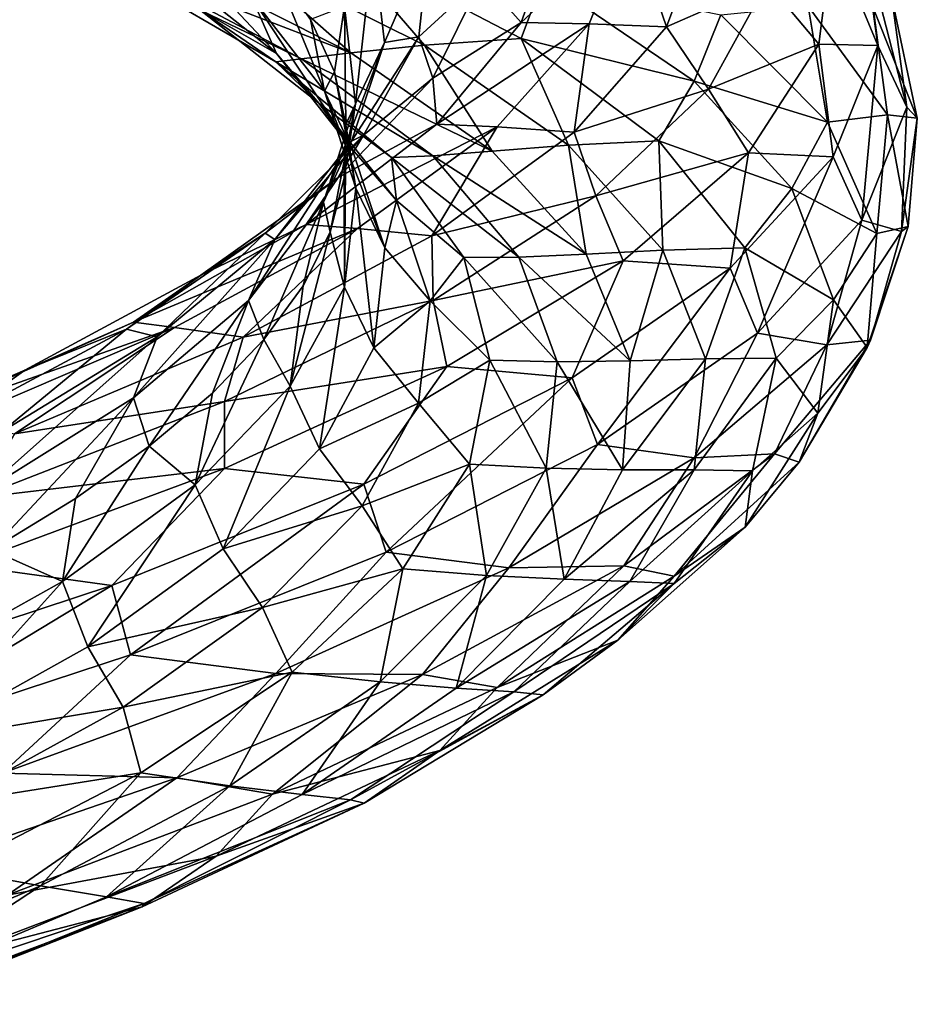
# Model space of a CAD drawing. Header units: metres. Extents: x -109 to 109, y -917 to 389.
# Tile 310 of 656: x 10 to 19, y -736 to -727. Entities that reach past the tile are written whole.
import ezdxf

# ---------------------------------------------------------------- set-up
doc = ezdxf.new("R2010")
doc.units = ezdxf.units.M
doc.layers.add('solid_24503124_XXX_01_SW0001_01', color=7, linetype='CONTINUOUS')

msp = doc.modelspace()

# ---------------------------------------------------------------- linework, layer by layer
at = {"layer": 'solid_24503124_XXX_01_SW0001_01'}
for points in [[(11.497424, -725.90802, -7.139491), (11.709869, -726.440735, -7.407174), (12.824374, -727.323547, -5.370806)], [(12.582415, -726.779297, -5.140415), (11.497424, -725.90802, -7.139491), (12.824374, -727.323547, -5.370806)], [(16.223751, -726.048645, 1.022606), (15.519948, -726.053162, 0.7819), (15.176748, -727.027649, 3.375707)], [(15.828874, -727.039246, 3.731746), (16.223751, -726.048645, 1.022606), (15.176748, -727.027649, 3.375707)], [(16.572109, -727.069092, 3.676209), (16.223751, -726.048645, 1.022606), (15.828874, -727.039246, 3.731746)], [(16.572109, -727.069092, 3.676209), (16.946766, -726.059021, 0.836228), (16.223751, -726.048645, 1.022606)], [(15.176748, -727.027649, 3.375707), (15.519948, -726.053162, 0.7819), (14.801362, -726.604126, 1.538182)], [(17.539951, -726.641968, 1.81054), (16.946766, -726.059021, 0.836228), (16.572109, -727.069092, 3.676209)], [(14.291663, -726.223328, -0.526391), (13.75314, -726.284729, -1.708986), (13.861047, -727.219849, 0.613347)], [(14.191367, -727.163391, 1.855099), (14.291663, -726.223328, -0.526391), (13.861047, -727.219849, 0.613347)], [(14.801362, -726.604126, 1.538182), (14.291663, -726.223328, -0.526391), (14.191367, -727.163391, 1.855099)], [(18.036812, -727.234253, 2.356803), (18.16663, -726.19751, -0.692782), (17.539951, -726.641968, 1.81054)], [(18.602192, -727.249634, 0.833665), (18.16663, -726.19751, -0.692782), (18.036812, -727.234253, 2.356803)], [(18.602192, -727.249634, 0.833665), (18.460424, -726.195557, -2.312218), (18.16663, -726.19751, -0.692782)], [(18.882265, -727.840759, 0.742166), (18.460424, -726.195557, -2.312218), (18.602192, -727.249634, 0.833665)], [(18.882265, -727.840759, 0.742166), (18.73551, -726.770142, -2.44918), (18.460424, -726.195557, -2.312218)], [(14.244847, -727.24408, -9.318266), (12.427294, -726.338623, -11.539948), (13.391738, -726.253723, -11.43881)], [(15.174693, -727.180359, -9.06103), (13.391738, -726.253723, -11.43881), (15.389975, -726.605408, -9.708056)], [(14.244847, -727.24408, -9.318266), (13.391738, -726.253723, -11.43881), (15.174693, -727.180359, -9.06103)], [(13.75314, -726.284729, -1.708986), (13.475883, -726.872559, -1.770274), (13.583891, -727.807495, 0.501131)], [(13.861047, -727.219849, 0.613347), (13.75314, -726.284729, -1.708986), (13.583891, -727.807495, 0.501131)], [(11.40568, -726.49707, -10.554291), (11.769561, -726.427979, -11.207085), (13.539001, -727.317505, -9.101468)], [(13.539001, -727.317505, -9.101468), (11.769561, -726.427979, -11.207085), (12.427294, -726.338623, -11.539948)], [(13.539001, -727.317505, -9.101468), (12.427294, -726.338623, -11.539948), (14.244847, -727.24408, -9.318266)], [(11.315458, -726.531494, -9.653396), (11.40568, -726.49707, -10.554291), (13.065112, -727.375916, -8.523787)], [(13.065112, -727.375916, -8.523787), (11.40568, -726.49707, -10.554291), (13.539001, -727.317505, -9.101468)], [(12.824374, -727.323547, -5.370806), (11.709869, -726.440735, -7.407174), (12.08319, -726.903076, -7.702001)], [(12.79807, -726.501831, -4.226824), (12.582415, -726.779297, -5.140415), (13.286445, -727.686096, -2.990117)], [(13.150189, -726.997192, -3.043458), (12.79807, -726.501831, -4.226824), (13.286445, -727.686096, -2.990117)], [(12.816713, -727.40448, -7.658759), (11.315458, -726.531494, -9.653396), (13.065112, -727.375916, -8.523787)], [(12.08319, -726.903076, -7.702001), (11.315458, -726.531494, -9.653396), (12.816713, -727.40448, -7.658759)], [(14.327798, -727.562012, 3.980599), (14.801362, -726.604126, 1.538182), (14.191367, -727.163391, 1.855099)], [(15.176748, -727.027649, 3.375707), (14.801362, -726.604126, 1.538182), (14.327798, -727.562012, 3.980599)], [(15.174693, -727.180359, -9.06103), (15.389975, -726.605408, -9.708056), (16.838646, -727.589478, -7.009083)], [(16.838646, -727.589478, -7.009083), (15.389975, -726.605408, -9.708056), (17.093529, -726.952393, -7.429214)], [(16.976879, -727.668823, 4.720171), (17.539951, -726.641968, 1.81054), (16.572109, -727.069092, 3.676209)], [(18.036812, -727.234253, 2.356803), (17.539951, -726.641968, 1.81054), (16.976879, -727.668823, 4.720171)], [(12.582415, -726.779297, -5.140415), (12.824374, -727.323547, -5.370806), (13.550321, -728.243225, -3.178835)], [(13.286445, -727.686096, -2.990117), (12.582415, -726.779297, -5.140415), (13.550321, -728.243225, -3.178835)], [(18.73551, -726.770142, -2.44918), (18.982435, -727.947388, -0.904793), (18.558468, -726.886719, -4.058753)], [(18.882265, -727.840759, 0.742166), (18.982435, -727.947388, -0.904793), (18.73551, -726.770142, -2.44918)], [(13.475883, -726.872559, -1.770274), (13.150189, -726.997192, -3.043458), (13.381735, -727.499451, -1.836491)], [(13.475883, -726.872559, -1.770274), (13.381735, -727.499451, -1.836491), (13.490423, -728.008057, -0.614692)], [(13.583891, -727.807495, 0.501131), (13.475883, -726.872559, -1.770274), (13.490423, -728.008057, -0.614692)], [(18.118298, -727.984741, -4.468421), (17.093529, -726.952393, -7.429214), (17.932207, -726.870544, -5.982613)], [(18.558468, -726.886719, -4.058753), (18.695534, -727.913696, -2.920745), (17.932207, -726.870544, -5.982613)], [(18.118298, -727.984741, -4.468421), (17.932207, -726.870544, -5.982613), (18.695534, -727.913696, -2.920745)], [(18.558468, -726.886719, -4.058753), (18.982435, -727.947388, -0.904793), (18.695534, -727.913696, -2.920745)], [(13.230619, -727.800903, -5.600623), (12.08319, -726.903076, -7.702001), (12.816713, -727.40448, -7.658759)], [(12.824374, -727.323547, -5.370806), (12.08319, -726.903076, -7.702001), (13.230619, -727.800903, -5.600623)], [(16.838646, -727.589478, -7.009083), (17.093529, -726.952393, -7.429214), (18.118298, -727.984741, -4.468421)], [(13.381735, -727.499451, -1.836491), (13.150189, -726.997192, -3.043458), (13.286445, -727.686096, -2.990117)], [(14.363917, -728.002991, 5.864192), (15.176748, -727.027649, 3.375707), (14.327798, -727.562012, 3.980599)], [(15.828874, -727.039246, 3.731746), (15.176748, -727.027649, 3.375707), (14.363917, -728.002991, 5.864192)], [(14.945211, -728.029724, 6.324951), (15.828874, -727.039246, 3.731746), (14.363917, -728.002991, 5.864192)], [(15.684642, -728.080017, 6.40136), (15.828874, -727.039246, 3.731746), (14.945211, -728.029724, 6.324951)], [(15.684642, -728.080017, 6.40136), (16.572109, -727.069092, 3.676209), (15.828874, -727.039246, 3.731746)], [(16.976879, -727.668823, 4.720171), (16.572109, -727.069092, 3.676209), (15.684642, -728.080017, 6.40136)], [(14.191367, -727.163391, 1.855099), (13.861047, -727.219849, 0.613347), (13.543661, -728.166199, 2.913563)], [(13.660214, -728.109558, 4.177718), (14.191367, -727.163391, 1.855099), (13.543661, -728.166199, 2.913563)], [(14.327798, -727.562012, 3.980599), (14.191367, -727.163391, 1.855099), (13.660214, -728.109558, 4.177718)], [(15.628592, -728.206482, -6.823491), (14.244847, -727.24408, -9.318266), (15.174693, -727.180359, -9.06103)], [(16.497831, -728.163391, -6.418714), (15.174693, -727.180359, -9.06103), (16.838646, -727.589478, -7.009083)], [(15.628592, -728.206482, -6.823491), (15.174693, -727.180359, -9.06103), (16.497831, -728.163391, -6.418714)], [(13.861047, -727.219849, 0.613347), (13.583891, -727.807495, 0.501131), (13.275049, -728.753479, 2.751184)], [(13.543661, -728.166199, 2.913563), (13.861047, -727.219849, 0.613347), (13.275049, -728.753479, 2.751184)], [(14.895598, -728.262329, -6.729127), (13.539001, -727.317505, -9.101468), (14.244847, -727.24408, -9.318266)], [(14.895598, -728.262329, -6.729127), (14.244847, -727.24408, -9.318266), (15.628592, -728.206482, -6.823491)], [(17.359432, -728.278748, 5.331628), (18.036812, -727.234253, 2.356803), (16.976879, -727.668823, 4.720171)], [(18.173281, -728.318848, 3.949937), (18.036812, -727.234253, 2.356803), (17.359432, -728.278748, 5.331628)], [(18.173281, -728.318848, 3.949937), (18.602192, -727.249634, 0.833665), (18.036812, -727.234253, 2.356803)], [(18.449671, -728.926697, 3.903928), (18.602192, -727.249634, 0.833665), (18.173281, -728.318848, 3.949937)], [(18.449671, -728.926697, 3.903928), (18.882265, -727.840759, 0.742166), (18.602192, -727.249634, 0.833665)], [(13.550321, -728.243225, -3.178835), (12.824374, -727.323547, -5.370806), (13.230619, -727.800903, -5.600623)], [(13.065112, -727.375916, -8.523787), (13.539001, -727.317505, -9.101468), (14.895598, -728.262329, -6.729127)], [(12.816713, -727.40448, -7.658759), (13.065112, -727.375916, -8.523787), (14.326763, -728.306824, -6.244267)], [(13.929685, -728.324951, -5.441765), (12.816713, -727.40448, -7.658759), (14.326763, -728.306824, -6.244267)], [(13.230619, -727.800903, -5.600623), (12.816713, -727.40448, -7.658759), (13.929685, -728.324951, -5.441765)], [(14.326763, -728.306824, -6.244267), (13.065112, -727.375916, -8.523787), (14.895598, -728.262329, -6.729127)], [(13.381735, -727.499451, -1.836491), (13.286445, -727.686096, -2.990117), (13.587486, -728.619141, -0.757069)], [(13.490423, -728.008057, -0.614692), (13.381735, -727.499451, -1.836491), (13.587486, -728.619141, -0.757069)], [(13.415563, -728.516663, 6.298809), (14.327798, -727.562012, 3.980599), (13.660214, -728.109558, 4.177718)], [(14.363917, -728.002991, 5.864192), (14.327798, -727.562012, 3.980599), (13.415563, -728.516663, 6.298809)], [(16.497831, -728.163391, -6.418714), (16.838646, -727.589478, -7.009083), (17.777594, -728.622192, -4.108018)], [(17.777594, -728.622192, -4.108018), (16.838646, -727.589478, -7.009083), (18.118298, -727.984741, -4.468421)], [(13.286445, -727.686096, -2.990117), (13.550321, -728.243225, -3.178835), (13.86514, -729.190247, -0.901152)], [(13.587486, -728.619141, -0.757069), (13.286445, -727.686096, -2.990117), (13.86514, -729.190247, -0.901152)], [(15.894098, -728.691833, 7.482632), (16.976879, -727.668823, 4.720171), (15.684642, -728.080017, 6.40136)], [(17.359432, -728.278748, 5.331628), (16.976879, -727.668823, 4.720171), (15.894098, -728.691833, 7.482632)], [(13.977257, -728.737122, -3.339183), (13.230619, -727.800903, -5.600623), (13.929685, -728.324951, -5.441765)], [(13.550321, -728.243225, -3.178835), (13.230619, -727.800903, -5.600623), (13.977257, -728.737122, -3.339183)], [(13.275049, -728.753479, 2.751184), (13.583891, -727.807495, 0.501131), (13.338282, -729.040771, 1.835124)], [(13.583891, -727.807495, 0.501131), (13.475753, -728.523193, 0.615031), (13.338282, -729.040771, 1.835124)], [(13.583891, -727.807495, 0.501131), (13.490423, -728.008057, -0.614692), (13.475753, -728.523193, 0.615031)], [(18.449671, -728.926697, 3.903928), (18.83189, -729.034363, 2.279372), (18.882265, -727.840759, 0.742166)], [(18.882265, -727.840759, 0.742166), (18.83189, -729.034363, 2.279372), (18.982435, -727.947388, -0.904793)], [(18.592419, -729.055176, -1.383108), (18.118298, -727.984741, -4.468421), (18.695534, -727.913696, -2.920745)], [(18.592419, -729.055176, -1.383108), (18.695534, -727.913696, -2.920745), (18.896109, -728.987915, 0.219443)], [(18.982435, -727.947388, -0.904793), (18.896109, -728.987915, 0.219443), (18.695534, -727.913696, -2.920745)], [(13.109801, -728.966431, 8.169322), (14.363917, -728.002991, 5.864192), (13.415563, -728.516663, 6.298809)], [(14.945211, -728.029724, 6.324951), (14.363917, -728.002991, 5.864192), (13.109801, -728.966431, 8.169322)], [(13.603581, -729.007019, 8.721163), (14.945211, -728.029724, 6.324951), (13.109801, -728.966431, 8.169322)], [(13.475753, -728.523193, 0.615031), (13.490423, -728.008057, -0.614692), (13.475914, -729.568298, 1.48889)], [(13.490423, -728.008057, -0.614692), (13.587486, -728.619141, -0.757069), (13.475914, -729.568298, 1.48889)], [(14.315311, -729.078064, 8.926475), (14.945211, -728.029724, 6.324951), (13.603581, -729.007019, 8.721163)], [(14.315311, -729.078064, 8.926475), (15.684642, -728.080017, 6.40136), (14.945211, -728.029724, 6.324951)], [(17.777594, -728.622192, -4.108018), (18.118298, -727.984741, -4.468421), (18.592419, -729.055176, -1.383108)], [(18.982435, -727.947388, -0.904793), (18.83189, -729.034363, 2.279372), (18.896109, -728.987915, 0.219443)], [(12.713714, -729.050293, 6.368913), (13.660214, -728.109558, 4.177718), (12.807479, -729.112427, 5.117743)], [(13.415563, -728.516663, 6.298809), (13.660214, -728.109558, 4.177718), (12.713714, -729.050293, 6.368913)], [(13.660214, -728.109558, 4.177718), (13.543661, -728.166199, 2.913563), (12.807479, -729.112427, 5.117743)], [(15.894098, -728.691833, 7.482632), (15.684642, -728.080017, 6.40136), (14.315311, -729.078064, 8.926475)], [(13.543661, -728.166199, 2.913563), (13.275049, -728.753479, 2.751184), (12.555655, -729.699036, 4.907448)], [(12.807479, -729.112427, 5.117743), (13.543661, -728.166199, 2.913563), (12.555655, -729.699036, 4.907448)], [(15.798925, -729.25293, -4.164927), (14.895598, -728.262329, -6.729127), (15.628592, -728.206482, -6.823491)], [(16.538012, -729.215759, -4.134406), (15.628592, -728.206482, -6.823491), (16.497831, -728.163391, -6.418714)], [(15.798925, -729.25293, -4.164927), (15.628592, -728.206482, -6.823491), (16.538012, -729.215759, -4.134406)], [(17.324522, -729.191833, -3.595687), (16.497831, -728.163391, -6.418714), (17.777594, -728.622192, -4.108018)], [(16.538012, -729.215759, -4.134406), (16.497831, -728.163391, -6.418714), (17.324522, -729.191833, -3.595687)], [(13.86514, -729.190247, -0.901152), (13.550321, -728.243225, -3.178835), (13.977257, -728.737122, -3.339183)], [(13.929685, -728.324951, -5.441765), (14.326763, -728.306824, -6.244267), (15.153814, -729.280396, -3.787987)], [(14.326763, -728.306824, -6.244267), (14.895598, -728.262329, -6.729127), (15.798925, -729.25293, -4.164927)], [(15.153814, -729.280396, -3.787987), (14.326763, -728.306824, -6.244267), (15.798925, -729.25293, -4.164927)], [(16.154316, -729.316345, 8.139518), (17.359432, -728.278748, 5.331628), (15.894098, -728.691833, 7.482632)], [(17.182497, -729.387817, 6.937433), (17.359432, -728.278748, 5.331628), (16.154316, -729.316345, 8.139518)], [(17.182497, -729.387817, 6.937433), (18.173281, -728.318848, 3.949937), (17.359432, -728.278748, 5.331628)], [(17.446583, -730.012146, 6.935457), (18.173281, -728.318848, 3.949937), (17.182497, -729.387817, 6.937433)], [(17.446583, -730.012146, 6.935457), (18.449671, -728.926697, 3.903928), (18.173281, -728.318848, 3.949937)], [(14.623612, -729.283569, -3.073204), (13.929685, -728.324951, -5.441765), (15.153814, -729.280396, -3.787987)], [(13.977257, -728.737122, -3.339183), (13.929685, -728.324951, -5.441765), (14.623612, -729.283569, -3.073204)], [(12.095365, -729.455933, 8.420144), (13.415563, -728.516663, 6.298809), (12.713714, -729.050293, 6.368913)], [(13.109801, -728.966431, 8.169322), (13.415563, -728.516663, 6.298809), (12.095365, -729.455933, 8.420144)], [(13.338282, -729.040771, 1.835124), (13.475753, -728.523193, 0.615031), (13.475914, -729.568298, 1.48889)], [(13.475914, -729.568298, 1.48889), (13.587486, -728.619141, -0.757069), (13.75862, -730.15387, 1.390986)], [(13.587486, -728.619141, -0.757069), (13.86514, -729.190247, -0.901152), (13.75862, -730.15387, 1.390986)], [(14.32803, -729.696655, 10.011826), (15.894098, -728.691833, 7.482632), (14.315311, -729.078064, 8.926475)], [(16.154316, -729.316345, 8.139518), (15.894098, -728.691833, 7.482632), (14.32803, -729.696655, 10.011826)], [(17.324522, -729.191833, -3.595687), (17.777594, -728.622192, -4.108018), (18.177385, -729.690674, -1.096377)], [(18.177385, -729.690674, -1.096377), (17.777594, -728.622192, -4.108018), (18.592419, -729.055176, -1.383108)], [(12.555655, -729.699036, 4.907448), (13.275049, -728.753479, 2.751184), (12.702311, -730.073486, 4.195496)], [(13.275049, -728.753479, 2.751184), (13.080224, -729.557434, 3.030738), (12.702311, -730.073486, 4.195496)], [(13.275049, -728.753479, 2.751184), (13.338282, -729.040771, 1.835124), (13.080224, -729.557434, 3.030738)], [(13.86514, -729.190247, -0.901152), (13.977257, -728.737122, -3.339183), (14.299851, -729.70166, -0.989726)], [(14.299851, -729.70166, -0.989726), (13.977257, -728.737122, -3.339183), (14.623612, -729.283569, -3.073204)], [(11.450681, -729.904846, 10.21577), (13.109801, -728.966431, 8.169322), (12.095365, -729.455933, 8.420144)], [(13.603581, -729.007019, 8.721163), (13.109801, -728.966431, 8.169322), (11.450681, -729.904846, 10.21577)], [(17.446583, -730.012146, 6.935457), (18.111265, -730.124573, 5.372209), (18.449671, -728.926697, 3.903928)], [(18.449671, -728.926697, 3.903928), (18.111265, -730.124573, 5.372209), (18.83189, -729.034363, 2.279372)], [(11.382281, -729.973755, 8.359637), (12.713714, -729.050293, 6.368913), (11.678189, -730.046814, 7.156423)], [(12.095365, -729.455933, 8.420144), (12.713714, -729.050293, 6.368913), (11.382281, -729.973755, 8.359637)], [(11.842358, -729.957397, 10.842245), (13.603581, -729.007019, 8.721163), (11.450681, -729.904846, 10.21577)], [(12.713714, -729.050293, 6.368913), (12.807479, -729.112427, 5.117743), (11.678189, -730.046814, 7.156423)], [(12.503732, -730.048828, 11.169298), (13.603581, -729.007019, 8.721163), (11.842358, -729.957397, 10.842245)], [(12.503732, -730.048828, 11.169298), (14.315311, -729.078064, 8.926475), (13.603581, -729.007019, 8.721163)], [(13.338282, -729.040771, 1.835124), (13.475914, -729.568298, 1.48889), (12.956742, -730.522156, 3.676382)], [(13.080224, -729.557434, 3.030738), (13.338282, -729.040771, 1.835124), (12.956742, -730.522156, 3.676382)], [(18.83189, -729.034363, 2.279372), (18.111265, -730.124573, 5.372209), (18.531311, -730.078552, 3.341324)], [(18.177385, -729.690674, -1.096377), (18.592419, -729.055176, -1.383108), (18.499577, -730.149414, 1.730999)], [(18.499577, -730.149414, 1.730999), (18.896109, -728.987915, 0.219443), (18.531311, -730.078552, 3.341324)], [(18.499577, -730.149414, 1.730999), (18.592419, -729.055176, -1.383108), (18.896109, -728.987915, 0.219443)], [(18.83189, -729.034363, 2.279372), (18.531311, -730.078552, 3.341324), (18.896109, -728.987915, 0.219443)], [(12.807479, -729.112427, 5.117743), (12.555655, -729.699036, 4.907448), (11.450812, -730.632568, 6.901849)], [(11.678189, -730.046814, 7.156423), (12.807479, -729.112427, 5.117743), (11.450812, -730.632568, 6.901849)], [(14.32803, -729.696655, 10.011826), (14.315311, -729.078064, 8.926475), (12.503732, -730.048828, 11.169298)], [(13.75862, -730.15387, 1.390986), (13.86514, -729.190247, -0.901152), (14.299851, -729.70166, -0.989726)], [(15.153814, -729.280396, -3.787987), (15.798925, -729.25293, -4.164927), (16.22193, -730.277649, -1.490889)], [(16.22193, -730.277649, -1.490889), (15.798925, -729.25293, -4.164927), (16.538012, -729.215759, -4.134406)], [(16.22193, -730.277649, -1.490889), (16.538012, -729.215759, -4.134406), (16.945257, -730.259583, -1.336497)], [(16.945257, -730.259583, -1.336497), (16.538012, -729.215759, -4.134406), (17.324522, -729.191833, -3.595687)], [(16.945257, -730.259583, -1.336497), (17.324522, -729.191833, -3.595687), (17.62734, -730.252869, -0.680143)], [(17.62734, -730.252869, -0.680143), (17.324522, -729.191833, -3.595687), (18.177385, -729.690674, -1.096377)], [(14.299851, -729.70166, -0.989726), (14.623612, -729.283569, -3.073204), (14.875412, -730.269592, -0.627478)], [(14.460142, -730.332092, 10.692732), (16.154316, -729.316345, 8.139518), (14.32803, -729.696655, 10.011826)], [(15.664421, -730.440918, 9.702971), (16.154316, -729.316345, 8.139518), (14.460142, -730.332092, 10.692732)], [(14.623612, -729.283569, -3.073204), (15.153814, -729.280396, -3.787987), (15.520829, -730.285522, -1.233213)], [(14.875412, -730.269592, -0.627478), (14.623612, -729.283569, -3.073204), (15.520829, -730.285522, -1.233213)], [(15.520829, -730.285522, -1.233213), (15.153814, -729.280396, -3.787987), (16.22193, -730.277649, -1.490889)], [(15.664421, -730.440918, 9.702971), (17.182497, -729.387817, 6.937433), (16.154316, -729.316345, 8.139518)], [(15.908005, -731.080811, 9.742177), (17.182497, -729.387817, 6.937433), (15.664421, -730.440918, 9.702971)], [(15.908005, -731.080811, 9.742177), (17.446583, -730.012146, 6.935457), (17.182497, -729.387817, 6.937433)], [(10.404463, -730.36731, 10.27572), (12.095365, -729.455933, 8.420144), (11.382281, -729.973755, 8.359637)], [(11.450681, -729.904846, 10.21577), (12.095365, -729.455933, 8.420144), (10.404463, -730.36731, 10.27572)], [(12.702311, -730.073486, 4.195496), (13.080224, -729.557434, 3.030738), (12.956742, -730.522156, 3.676382)], [(12.956742, -730.522156, 3.676382), (13.475914, -729.568298, 1.48889), (13.23579, -731.122314, 3.624714)], [(13.475914, -729.568298, 1.48889), (13.75862, -730.15387, 1.390986), (13.23579, -731.122314, 3.624714)], [(11.450812, -730.632568, 6.901849), (12.555655, -729.699036, 4.907448), (11.60136, -731.097717, 6.392503)], [(12.555655, -729.699036, 4.907448), (12.207467, -730.58783, 5.320128), (11.60136, -731.097717, 6.392503)], [(12.555655, -729.699036, 4.907448), (12.702311, -730.073486, 4.195496), (12.207467, -730.58783, 5.320128)], [(12.322873, -730.668457, 12.226168), (14.32803, -729.696655, 10.011826), (12.503732, -730.048828, 11.169298)], [(14.460142, -730.332092, 10.692732), (14.32803, -729.696655, 10.011826), (12.322873, -730.668457, 12.226168)], [(13.75862, -730.15387, 1.390986), (14.299851, -729.70166, -0.989726), (14.187977, -730.683289, 1.374294)], [(14.187977, -730.683289, 1.374294), (14.299851, -729.70166, -0.989726), (14.875412, -730.269592, -0.627478)], [(17.62734, -730.252869, -0.680143), (18.177385, -729.690674, -1.096377), (18.025295, -730.780701, 1.932497)], [(18.025295, -730.780701, 1.932497), (18.177385, -729.690674, -1.096377), (18.499577, -730.149414, 1.730999)], [(9.438933, -730.805969, 11.939634), (11.450681, -729.904846, 10.21577), (10.404463, -730.36731, 10.27572)], [(11.842358, -729.957397, 10.842245), (11.450681, -729.904846, 10.21577), (9.438933, -730.805969, 11.939634)], [(9.717507, -730.868164, 12.622536), (11.842358, -729.957397, 10.842245), (9.438933, -730.805969, 11.939634)], [(9.703976, -730.868164, 10.085942), (11.382281, -729.973755, 8.359637), (10.18832, -730.957153, 8.962576)], [(10.404463, -730.36731, 10.27572), (11.382281, -729.973755, 8.359637), (9.703976, -730.868164, 10.085942)], [(10.307094, -730.978882, 13.060052), (11.842358, -729.957397, 10.842245), (9.717507, -730.868164, 12.622536)], [(11.382281, -729.973755, 8.359637), (11.678189, -730.046814, 7.156423), (10.18832, -730.957153, 8.962576)], [(10.307094, -730.978882, 13.060052), (12.503732, -730.048828, 11.169298), (11.842358, -729.957397, 10.842245)], [(15.908005, -731.080811, 9.742177), (16.837461, -731.209167, 8.298152), (17.446583, -730.012146, 6.935457)], [(17.446583, -730.012146, 6.935457), (16.837461, -731.209167, 8.298152), (18.111265, -730.124573, 5.372209)], [(11.678189, -730.046814, 7.156423), (11.450812, -730.632568, 6.901849), (9.99237, -731.541992, 8.6687)], [(10.18832, -730.957153, 8.962576), (11.678189, -730.046814, 7.156423), (9.99237, -731.541992, 8.6687)], [(12.322873, -730.668457, 12.226168), (12.503732, -730.048828, 11.169298), (10.307094, -730.978882, 13.060052)], [(12.702311, -730.073486, 4.195496), (12.956742, -730.522156, 3.676382), (12.043207, -731.468811, 5.736129)], [(12.207467, -730.58783, 5.320128), (12.702311, -730.073486, 4.195496), (12.043207, -731.468811, 5.736129)], [(18.111265, -730.124573, 5.372209), (17.610102, -731.1698, 6.34752), (18.531311, -730.078552, 3.341324)], [(17.845827, -731.251709, 4.775781), (18.531311, -730.078552, 3.341324), (17.610102, -731.1698, 6.34752)], [(17.845827, -731.251709, 4.775781), (18.499577, -730.149414, 1.730999), (18.531311, -730.078552, 3.341324)], [(13.23579, -731.122314, 3.624714), (13.75862, -730.15387, 1.390986), (14.187977, -730.683289, 1.374294)], [(18.111265, -730.124573, 5.372209), (16.837461, -731.209167, 8.298152), (17.610102, -731.1698, 6.34752)], [(18.025295, -730.780701, 1.932497), (18.499577, -730.149414, 1.730999), (17.845827, -731.251709, 4.775781)], [(14.187977, -730.683289, 1.374294), (14.875412, -730.269592, -0.627478), (14.678526, -731.271118, 1.819246)], [(14.678526, -731.271118, 1.819246), (14.875412, -730.269592, -0.627478), (15.415632, -731.309814, 1.340316)], [(14.875412, -730.269592, -0.627478), (15.520829, -730.285522, -1.233213), (15.415632, -731.309814, 1.340316)], [(15.415632, -731.309814, 1.340316), (15.520829, -730.285522, -1.233213), (16.14991, -731.323486, 1.209507)], [(15.520829, -730.285522, -1.233213), (16.22193, -730.277649, -1.490889), (16.14991, -731.323486, 1.209507)], [(16.14991, -731.323486, 1.209507), (16.945257, -730.259583, -1.336497), (16.836704, -731.324585, 1.483156)], [(16.14991, -731.323486, 1.209507), (16.22193, -730.277649, -1.490889), (16.945257, -730.259583, -1.336497)], [(16.836704, -731.324585, 1.483156), (17.62734, -730.252869, -0.680143), (17.398294, -731.332458, 2.237647)], [(16.836704, -731.324585, 1.483156), (16.945257, -730.259583, -1.336497), (17.62734, -730.252869, -0.680143)], [(17.398294, -731.332458, 2.237647), (17.62734, -730.252869, -0.680143), (18.025295, -730.780701, 1.932497)], [(8.397101, -731.239502, 11.808682), (10.404463, -730.36731, 10.27572), (9.703976, -730.868164, 10.085942)], [(9.438933, -730.805969, 11.939634), (10.404463, -730.36731, 10.27572), (8.397101, -731.239502, 11.808682)], [(12.325362, -731.310852, 12.910056), (14.460142, -730.332092, 10.692732), (12.322873, -730.668457, 12.226168)], [(13.662739, -731.461853, 12.156649), (14.460142, -730.332092, 10.692732), (12.325362, -731.310852, 12.910056)], [(13.662739, -731.461853, 12.156649), (15.664421, -730.440918, 9.702971), (14.460142, -730.332092, 10.692732)], [(13.878251, -732.116028, 12.232833), (15.664421, -730.440918, 9.702971), (13.662739, -731.461853, 12.156649)], [(13.878251, -732.116028, 12.232833), (15.908005, -731.080811, 9.742177), (15.664421, -730.440918, 9.702971)], [(11.60136, -731.097717, 6.392503), (12.207467, -730.58783, 5.320128), (12.043207, -731.468811, 5.736129)], [(12.043207, -731.468811, 5.736129), (12.956742, -730.522156, 3.676382), (12.309861, -732.083252, 5.729226)], [(12.956742, -730.522156, 3.676382), (13.23579, -731.122314, 3.624714), (12.309861, -732.083252, 5.729226)], [(9.942954, -731.593811, 14.058327), (12.322873, -730.668457, 12.226168), (10.307094, -730.978882, 13.060052)], [(12.325362, -731.310852, 12.910056), (12.322873, -730.668457, 12.226168), (9.942954, -731.593811, 14.058327)], [(9.99237, -731.541992, 8.6687), (11.450812, -730.632568, 6.901849), (10.081944, -732.093445, 8.332941)], [(11.450812, -730.632568, 6.901849), (10.891016, -731.600159, 7.399863), (10.081944, -732.093445, 8.332941)], [(11.450812, -730.632568, 6.901849), (11.60136, -731.097717, 6.392503), (10.891016, -731.600159, 7.399863)], [(13.23579, -731.122314, 3.624714), (14.187977, -730.683289, 1.374294), (13.646844, -731.6698, 3.677776)], [(13.646844, -731.6698, 3.677776), (14.187977, -730.683289, 1.374294), (14.678526, -731.271118, 1.819246)], [(17.328062, -731.876648, 4.883221), (18.025295, -730.780701, 1.932497), (17.845827, -731.251709, 4.775781)], [(17.398294, -731.332458, 2.237647), (18.025295, -730.780701, 1.932497), (17.328062, -731.876648, 4.883221)], [(11.60136, -731.097717, 6.392503), (12.043207, -731.468811, 5.736129), (10.76589, -732.396484, 7.603857)], [(10.891016, -731.600159, 7.399863), (11.60136, -731.097717, 6.392503), (10.76589, -732.396484, 7.603857)], [(12.309861, -732.083252, 5.729226), (13.23579, -731.122314, 3.624714), (13.646844, -731.6698, 3.677776)], [(13.878251, -732.116028, 12.232833), (15.057851, -732.26532, 10.948863), (15.908005, -731.080811, 9.742177)], [(15.908005, -731.080811, 9.742177), (15.057851, -732.26532, 10.948863), (16.837461, -731.209167, 8.298152)], [(16.837461, -731.209167, 8.298152), (15.057851, -732.26532, 10.948863), (16.160419, -732.245422, 9.146145)], [(16.837461, -731.209167, 8.298152), (16.160419, -732.245422, 9.146145), (17.610102, -731.1698, 6.34752)], [(16.646992, -732.345459, 7.655262), (17.610102, -731.1698, 6.34752), (16.160419, -732.245422, 9.146145)], [(16.646992, -732.345459, 7.655262), (17.845827, -731.251709, 4.775781), (17.610102, -731.1698, 6.34752)], [(17.328062, -731.876648, 4.883221), (17.845827, -731.251709, 4.775781), (16.646992, -732.345459, 7.655262)], [(9.817932, -732.23877, 14.724096), (12.325362, -731.310852, 12.910056), (9.942954, -731.593811, 14.058327)], [(11.24083, -732.435486, 14.222522), (12.325362, -731.310852, 12.910056), (9.817932, -732.23877, 14.724096)], [(11.24083, -732.435486, 14.222522), (13.662739, -731.461853, 12.156649), (12.325362, -731.310852, 12.910056)], [(13.646844, -731.6698, 3.677776), (14.678526, -731.271118, 1.819246), (14.039183, -732.275024, 4.189558)], [(14.039183, -732.275024, 4.189558), (14.678526, -731.271118, 1.819246), (14.843674, -732.3396, 3.850995)], [(14.678526, -731.271118, 1.819246), (15.415632, -731.309814, 1.340316), (14.843674, -732.3396, 3.850995)], [(14.843674, -732.3396, 3.850995), (15.415632, -731.309814, 1.340316), (15.588008, -732.376282, 3.850667)], [(15.415632, -731.309814, 1.340316), (16.14991, -731.323486, 1.209507), (15.588008, -732.376282, 3.850667)], [(15.588008, -732.376282, 3.850667), (16.14991, -731.323486, 1.209507), (16.836704, -731.324585, 1.483156)], [(15.588008, -732.376282, 3.850667), (16.836704, -731.324585, 1.483156), (16.21822, -732.395813, 4.235407)], [(16.21822, -732.395813, 4.235407), (16.836704, -731.324585, 1.483156), (17.398294, -731.332458, 2.237647)], [(16.21822, -732.395813, 4.235407), (17.398294, -731.332458, 2.237647), (16.644726, -732.415039, 5.065919)], [(16.644726, -732.415039, 5.065919), (17.398294, -731.332458, 2.237647), (17.328062, -731.876648, 4.883221)], [(10.76589, -732.396484, 7.603857), (12.043207, -731.468811, 5.736129), (11.011903, -733.024475, 7.638859)], [(12.043207, -731.468811, 5.736129), (12.309861, -732.083252, 5.729226), (11.011903, -733.024475, 7.638859)], [(11.421559, -733.102112, 14.330297), (13.662739, -731.461853, 12.156649), (11.24083, -732.435486, 14.222522)], [(11.421559, -733.102112, 14.330297), (13.878251, -732.116028, 12.232833), (13.662739, -731.461853, 12.156649)], [(10.081944, -732.093445, 8.332941), (10.891016, -731.600159, 7.399863), (10.76589, -732.396484, 7.603857)], [(12.309861, -732.083252, 5.729226), (13.646844, -731.6698, 3.677776), (12.690161, -732.648132, 5.847766)], [(12.690161, -732.648132, 5.847766), (13.646844, -731.6698, 3.677776), (14.039183, -732.275024, 4.189558)], [(16.103512, -732.962097, 7.663267), (17.328062, -731.876648, 4.883221), (16.646992, -732.345459, 7.655262)], [(16.644726, -732.415039, 5.065919), (17.328062, -731.876648, 4.883221), (16.103512, -732.962097, 7.663267)], [(10.081944, -732.093445, 8.332941), (10.76589, -732.396484, 7.603857), (9.160828, -733.29303, 9.218436)], [(11.011903, -733.024475, 7.638859), (12.309861, -732.083252, 5.729226), (12.690161, -732.648132, 5.847766)], [(11.421559, -733.102112, 14.330297), (12.818749, -733.280396, 13.249966), (13.878251, -732.116028, 12.232833)], [(13.878251, -732.116028, 12.232833), (12.818749, -733.280396, 13.249966), (15.057851, -732.26532, 10.948863)], [(8.472912, -733.347168, 15.832791), (11.24083, -732.435486, 14.222522), (9.817932, -732.23877, 14.724096)], [(12.690161, -732.648132, 5.847766), (14.039183, -732.275024, 4.189558), (12.975134, -733.267944, 6.409309)], [(15.057851, -732.26532, 10.948863), (12.818749, -733.280396, 13.249966), (14.227017, -733.289063, 11.65027)], [(12.975134, -733.267944, 6.409309), (14.039183, -732.275024, 4.189558), (13.819192, -733.360657, 6.219349)], [(14.039183, -732.275024, 4.189558), (14.843674, -732.3396, 3.850995), (13.819192, -733.360657, 6.219349)], [(15.057851, -732.26532, 10.948863), (14.227017, -733.289063, 11.65027), (16.160419, -732.245422, 9.146145)], [(14.943662, -733.414185, 10.280603), (16.160419, -732.245422, 9.146145), (14.227017, -733.289063, 11.65027)], [(14.943662, -733.414185, 10.280603), (16.646992, -732.345459, 7.655262), (16.160419, -732.245422, 9.146145)], [(13.819192, -733.360657, 6.219349), (14.843674, -732.3396, 3.850995), (14.549711, -733.420959, 6.348763)], [(14.843674, -732.3396, 3.850995), (15.588008, -732.376282, 3.850667), (14.549711, -733.420959, 6.348763)], [(14.549711, -733.420959, 6.348763), (15.588008, -732.376282, 3.850667), (16.21822, -732.395813, 4.235407)], [(16.103512, -732.962097, 7.663267), (16.646992, -732.345459, 7.655262), (14.943662, -733.414185, 10.280603)], [(8.61326, -734.023987, 15.965758), (11.24083, -732.435486, 14.222522), (8.472912, -733.347168, 15.832791)], [(8.61326, -734.023987, 15.965758), (11.421559, -733.102112, 14.330297), (11.24083, -732.435486, 14.222522)], [(9.160828, -733.29303, 9.218436), (10.76589, -732.396484, 7.603857), (9.378562, -733.933289, 9.291089)], [(10.76589, -732.396484, 7.603857), (11.011903, -733.024475, 7.638859), (9.378562, -733.933289, 9.291089)], [(14.549711, -733.420959, 6.348763), (16.21822, -732.395813, 4.235407), (15.105106, -733.457703, 6.833358)], [(15.105106, -733.457703, 6.833358), (16.21822, -732.395813, 4.235407), (16.644726, -732.415039, 5.065919)], [(15.105106, -733.457703, 6.833358), (16.644726, -732.415039, 5.065919), (15.387474, -733.484863, 7.716711)], [(15.387474, -733.484863, 7.716711), (16.644726, -732.415039, 5.065919), (16.103512, -732.962097, 7.663267)], [(11.011903, -733.024475, 7.638859), (12.690161, -732.648132, 5.847766), (11.350007, -733.60553, 7.816608)], [(11.350007, -733.60553, 7.816608), (12.690161, -732.648132, 5.847766), (12.975134, -733.267944, 6.409309)], [(9.378562, -733.933289, 9.291089), (11.011903, -733.024475, 7.638859), (11.350007, -733.60553, 7.816608)], [(14.392606, -734.020691, 10.186775), (16.103512, -732.962097, 7.663267), (14.943662, -733.414185, 10.280603)], [(15.387474, -733.484863, 7.716711), (16.103512, -732.962097, 7.663267), (14.392606, -734.020691, 10.186775)], [(8.61326, -734.023987, 15.965758), (10.191297, -734.23877, 15.12991), (11.421559, -733.102112, 14.330297)], [(11.421559, -733.102112, 14.330297), (10.191297, -734.23877, 15.12991), (12.818749, -733.280396, 13.249966)], [(12.818749, -733.280396, 13.249966), (10.191297, -734.23877, 15.12991), (11.865457, -734.284546, 13.781291)], [(11.350007, -733.60553, 7.816608), (12.975134, -733.267944, 6.409309), (11.520914, -734.236389, 8.409203)], [(11.520914, -734.236389, 8.409203), (12.975134, -733.267944, 6.409309), (12.376688, -734.358704, 8.371744)], [(12.818749, -733.280396, 13.249966), (11.865457, -734.284546, 13.781291), (14.227017, -733.289063, 11.65027)], [(12.784239, -734.440857, 12.566784), (14.227017, -733.289063, 11.65027), (11.865457, -734.284546, 13.781291)], [(12.975134, -733.267944, 6.409309), (13.819192, -733.360657, 6.219349), (12.376688, -734.358704, 8.371744)], [(12.784239, -734.440857, 12.566784), (14.943662, -733.414185, 10.280603), (14.227017, -733.289063, 11.65027)], [(12.376688, -734.358704, 8.371744), (13.819192, -733.360657, 6.219349), (13.070219, -734.442566, 8.626224)], [(14.392606, -734.020691, 10.186775), (14.943662, -733.414185, 10.280603), (12.784239, -734.440857, 12.566784)], [(13.819192, -733.360657, 6.219349), (14.549711, -733.420959, 6.348763), (13.070219, -734.442566, 8.626224)], [(13.070219, -734.442566, 8.626224), (14.549711, -733.420959, 6.348763), (15.105106, -733.457703, 6.833358)], [(13.070219, -734.442566, 8.626224), (15.105106, -733.457703, 6.833358), (13.5349, -734.49469, 9.196518)], [(13.5349, -734.49469, 9.196518), (15.105106, -733.457703, 6.833358), (15.387474, -733.484863, 7.716711)], [(13.5349, -734.49469, 9.196518), (15.387474, -733.484863, 7.716711), (13.667418, -734.525757, 10.107858)], [(13.667418, -734.525757, 10.107858), (15.387474, -733.484863, 7.716711), (14.392606, -734.020691, 10.186775)], [(9.378562, -733.933289, 9.291089), (11.350007, -733.60553, 7.816608), (9.664214, -734.52887, 9.519902)], [(9.664214, -734.52887, 9.519902), (11.350007, -733.60553, 7.816608), (11.520914, -734.236389, 8.409203)], [(12.243604, -735.035767, 12.372131), (14.392606, -734.020691, 10.186775), (12.784239, -734.440857, 12.566784)], [(13.667418, -734.525757, 10.107858), (14.392606, -734.020691, 10.186775), (12.243604, -735.035767, 12.372131)], [(10.191297, -734.23877, 15.12991), (9.149439, -735.217407, 15.47493), (11.865457, -734.284546, 13.781291)], [(9.664214, -734.52887, 9.519902), (11.520914, -734.236389, 8.409203), (9.717605, -735.16687, 10.124509)], [(9.717605, -735.16687, 10.124509), (11.520914, -734.236389, 8.409203), (10.556958, -735.319275, 10.237931)], [(11.520914, -734.236389, 8.409203), (12.376688, -734.358704, 8.371744), (10.556958, -735.319275, 10.237931)], [(10.23666, -735.410217, 14.444205), (11.865457, -734.284546, 13.781291), (9.149439, -735.217407, 15.47493)], [(10.23666, -735.410217, 14.444205), (12.784239, -734.440857, 12.566784), (11.865457, -734.284546, 13.781291)], [(10.556958, -735.319275, 10.237931), (12.376688, -734.358704, 8.371744), (11.191648, -735.425903, 10.60876)], [(12.376688, -734.358704, 8.371744), (13.070219, -734.442566, 8.626224), (11.191648, -735.425903, 10.60876)], [(12.243604, -735.035767, 12.372131), (12.784239, -734.440857, 12.566784), (10.23666, -735.410217, 14.444205)], [(11.191648, -735.425903, 10.60876), (13.070219, -734.442566, 8.626224), (13.5349, -734.49469, 9.196518)], [(11.191648, -735.425903, 10.60876), (13.5349, -734.49469, 9.196518), (11.552045, -735.490967, 11.248039)], [(11.533131, -735.521851, 12.162524), (13.667418, -734.525757, 10.107858), (12.243604, -735.035767, 12.372131)], [(11.552045, -735.490967, 11.248039), (13.667418, -734.525757, 10.107858), (11.533131, -735.521851, 12.162524)], [(11.552045, -735.490967, 11.248039), (13.5349, -734.49469, 9.196518), (13.667418, -734.525757, 10.107858)], [(9.724434, -735.992493, 14.153231), (12.243604, -735.035767, 12.372131), (10.23666, -735.410217, 14.444205)], [(11.533131, -735.521851, 12.162524), (12.243604, -735.035767, 12.372131), (9.724434, -735.992493, 14.153231)], [(9.717605, -735.16687, 10.124509), (10.556958, -735.319275, 10.237931), (8.417422, -736.229431, 11.760765)], [(8.417422, -736.229431, 11.760765), (10.556958, -735.319275, 10.237931), (8.973034, -736.357117, 12.235437)], [(10.556958, -735.319275, 10.237931), (11.191648, -735.425903, 10.60876), (8.973034, -736.357117, 12.235437)], [(8.973034, -736.357117, 12.235437), (11.191648, -735.425903, 10.60876), (11.552045, -735.490967, 11.248039)], [(8.973034, -736.357117, 12.235437), (11.552045, -735.490967, 11.248039), (9.219076, -736.432251, 12.92534)], [(9.219076, -736.432251, 12.92534), (11.552045, -735.490967, 11.248039), (11.533131, -735.521851, 12.162524)], [(9.052053, -736.458862, 13.818752), (11.533131, -735.521851, 12.162524), (9.724434, -735.992493, 14.153231)], [(9.219076, -736.432251, 12.92534), (11.533131, -735.521851, 12.162524), (9.052053, -736.458862, 13.818752)]]:
    msp.add_3dface(points, dxfattribs=at)

doc.saveas('drawing.dxf')
